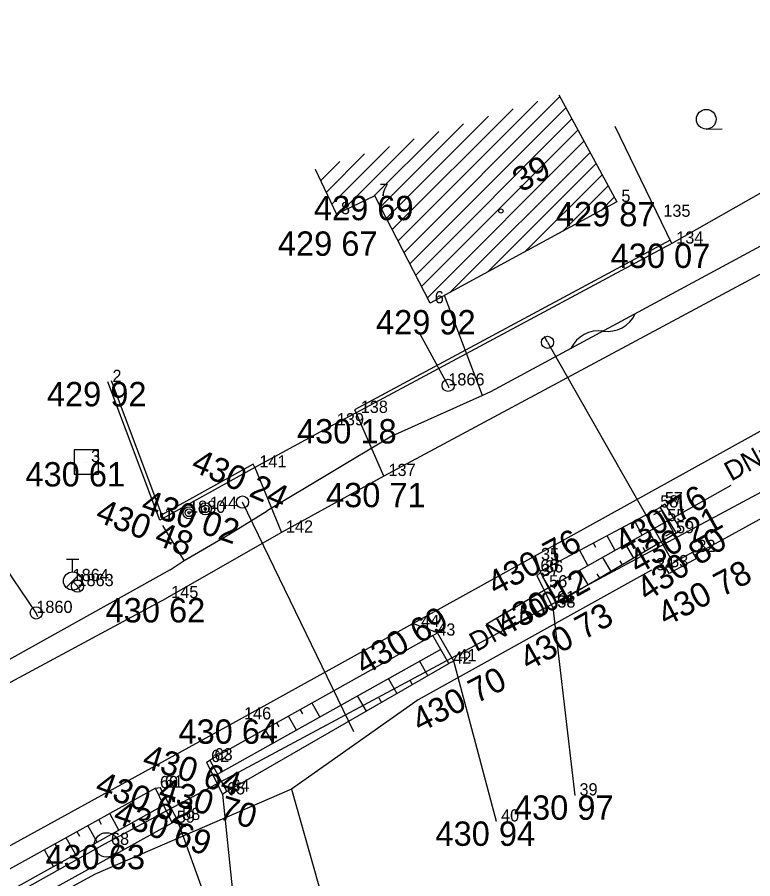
# Model space of a CAD drawing. Extents: x -559180 to -551373, y -1076947 to -1072071.
# Drawn here: x -554512.38 to -554482.19, y -1072790.85 to -1072755.49 of the extents above; entities that cross this region are included whole.
import ezdxf

# ---------------------------------------------------------------- set-up
doc = ezdxf.new("R2010")
doc.units = 0
for name, color, linetype in [('12_PLOTY', 7, 'Continuous'), ('13_PLOTY', 7, 'Continuous'), ('14_BUDOVY', 7, 'Continuous'), ('17_KOMUNIKACE', 7, 'Continuous'), ('18_POLOHOPIS', 7, 'Continuous'), ('1_VODA_ZN', 7, 'Continuous'), ('20_EL_ZN', 7, 'Continuous'), ('26_SRAFY', 7, 'Continuous'), ('27_HRANA_PATA', 7, 'Continuous'), ('2_VODOVOD', 7, 'Continuous'), ('30_SDEL_ZN', 7, 'Continuous'), ('32', 7, 'Continuous'), ('3_BODY', 7, 'Continuous'), ('40_KANAL_ZN', 7, 'Continuous'), ('45_ZN_KULTURY', 7, 'Continuous'), ('47_ZN_STAV_OBJ$', 7, 'Continuous'), ('49_POPIS_KANAL', 7, 'Continuous'), ('50_TEPLO_ZN', 7, 'Continuous'), ('54_C_POPISNA', 7, 'Continuous'), ('6_VYSKY', 7, 'Continuous'), ('kanal_stáv', 7, 'Continuous')]:
    doc.layers.add(name, color=color, linetype=linetype)

# ---------------------------------------------------------------- blocks, each defined once
blk = doc.blocks.new('POINT_DISPLAY')
blk.add_line((0, 0), (0, 0))
blk = doc.blocks.new('VYUST')
at = {"layer": '40_KANAL_ZN'}
for p, q in [((-0.35, 0.5), (0, 0.5)), ((0, 0.5), (0, -0.5)), ((0, 0), (3, 0.001)), ((-0.35, -0.5), (0, -0.5))]:
    blk.add_line(p, q, dxfattribs=at)
blk = doc.blocks.new('JS400')
at = {"layer": '49_POPIS_KANAL'}
blk.add_text('DN=400', height=0.8, rotation=0, dxfattribs=at).set_placement((0.698, -0.047))
blk = doc.blocks.new('SLB')
at = {"layer": '20_EL_ZN'}
for radius in [0.25, 0.158, 0.05]:
    blk.add_circle((0, 0), radius, dxfattribs=at)
blk = doc.blocks.new('SA')
at = {"layer": '50_TEPLO_ZN'}
blk.add_lwpolyline([(-0.5, -0.5), (0.5, -0.5), (0.5, 0.5), (-0.5, 0.5)], close=True, dxfattribs=at)
blk = doc.blocks.new('SAK')
at = {"layer": '40_KANAL_ZN'}
blk.add_circle((0, 0), 0.5, dxfattribs=at)
blk = doc.blocks.new('ZAHRAD')
at = {"layer": '45_ZN_KULTURY'}
blk.add_line((0, 0), (0.65, 0.003), dxfattribs=at)
blk.add_circle((0, 0.403), 0.403, dxfattribs=at)
blk = doc.blocks.new('BZ')
at = {"layer": '47_ZN_STAV_OBJ$'}
blk.add_circle((0, 0), 0.0875, dxfattribs=at)
blk = doc.blocks.new('SV')
at = {"layer": '1_VODA_ZN'}
blk.add_circle((0, 0), 0.25, dxfattribs=at)
blk = doc.blocks.new('HYP')
at = {"layer": '1_VODA_ZN'}
for p, q in [((-0.25, 0.9), (0.25, 0.9)), ((0, 0.375), (0, 0.9)), ((-0.265, -0.265), (0.265, 0.265))]:
    blk.add_line(p, q, dxfattribs=at)
blk.add_circle((0, 0), 0.375, dxfattribs=at)
blk = doc.blocks.new('SDEP')
at = {"layer": '30_SDEL_ZN'}
for centre, radius, start, end in [((0.75, -1.001), 1.251, 53.1529, 126.8469), ((2.25, 1), 1.25, 233.13, 306.8698)]:
    blk.add_arc(centre, radius, start, end, dxfattribs=at)

msp = doc.modelspace()

# ---------------------------------------------------------------- linework, layer by layer
at = {"layer": '12_PLOTY'}
for p, q in [((-554485.52, -1072764.78), (-554487.837, -1072759.972)), ((-554479.5, -1072761.35), (-554485.52, -1072764.78)), ((-554485.585, -1072764.644), (-554498.54, -1072771.597)), ((-554485.52, -1072764.78), (-554498.47, -1072771.73)), ((-554506.45, -1072775.914), (-554508.519, -1072770.407)), ((-554506.53, -1072776.13), (-554508.66, -1072770.46)), ((-554498.47, -1072771.73), (-554499.45, -1072772.24)), ((-554498.54, -1072771.597), (-554498.47, -1072771.73)), ((-554499.45, -1072772.24), (-554502.63, -1072773.97)), ((-554502.63, -1072773.97), (-554506.53, -1072776.13)), ((-554502.702, -1072773.838), (-554506.45, -1072775.914)), ((-554502.63, -1072773.97), (-554502.702, -1072773.838)), ((-554481.169, -1072775.692), (-554484.577, -1072777.571)), ((-554484.65, -1072777.44), (-554485.77, -1072778.06)), ((-554484.504, -1072777.702), (-554484.65, -1072777.44)), ((-554484.504, -1072777.702), (-554485.624, -1072778.322)), ((-554485.624, -1072778.322), (-554485.77, -1072778.06))]:
    msp.add_line(p, q, dxfattribs=at)
at = {"layer": '13_PLOTY'}
for p, q in [((-554474.76, -1072761.03), (-554492.96, -1072770.87)), ((-554493.289, -1072771.013), (-554497.01, -1072772.69)), ((-554492.96, -1072770.87), (-554493.289, -1072771.013)), ((-554497.01, -1072772.69), (-554502.13, -1072775.75)), ((-554503.698, -1072776.72), (-554502.13, -1072775.75)), ((-554505.531, -1072777.793), (-554503.698, -1072776.72)), ((-554506.11, -1072778.17), (-554505.531, -1072777.793)), ((-554506.11, -1072778.17), (-554518.83, -1072785.26)), ((-554486.35, -1072778.19), (-554495.93, -1072783.51)), ((-554495.93, -1072783.51), (-554501.13, -1072787.18)), ((-554501.13, -1072787.18), (-554509.18, -1072790.66)), ((-554509.18, -1072790.66), (-554521.26, -1072797.21))]:
    msp.add_line(p, q, dxfattribs=at)
at = {"layer": '14_BUDOVY'}
for p, q in [((-554490.156, -1072758.676), (-554487.77, -1072763.07)), ((-554500.158, -1072761.72), (-554499.28, -1072763.57)), ((-554497.7, -1072762.82), (-554499.28, -1072763.57)), ((-554495.43, -1072767.23), (-554497.7, -1072762.82)), ((-554487.77, -1072763.07), (-554495.43, -1072767.23))]:
    msp.add_line(p, q, dxfattribs=at)
at = {"layer": '17_KOMUNIKACE'}
for p, q in [((-554478.35, -1072764.14), (-554497.33, -1072774.32)), ((-554503.26, -1072784.31), (-554471.26, -1072766.59)), ((-554497.33, -1072774.32), (-554501.54, -1072776.64)), ((-554501.54, -1072776.64), (-554506.25, -1072779.33)), ((-554491.129, -1072777.593), (-554490.9, -1072778.28)), ((-554520.69, -1072787.1), (-554506.25, -1072779.33)), ((-554490.4, -1072779.72), (-554489.49, -1072787.43)), ((-554495.128, -1072780.754), (-554496.151, -1072780.373)), ((-554492.71, -1072788.5), (-554494.46, -1072781.92)), ((-554534.32, -1072801.37), (-554503.26, -1072784.31))]:
    msp.add_line(p, q, dxfattribs=at)
at = {"layer": '18_POLOHOPIS'}
for p, q in [((-554493.289, -1072771.013), (-554494.842, -1072766.911)), ((-554497.33, -1072774.32), (-554498.47, -1072771.73)), ((-554502.63, -1072773.97), (-554501.54, -1072776.64)), ((-554485.8, -1072775.47), (-554485.99, -1072775.61)), ((-554485.99, -1072775.61), (-554485.34, -1072776.67)), ((-554485.8, -1072775.47), (-554485.15, -1072776.53)), ((-554505.531, -1072777.793), (-554506.409, -1072776.349)), ((-554485.34, -1072776.67), (-554485.15, -1072776.53)), ((-554490.9, -1072778.28), (-554491.06, -1072778.42)), ((-554491.06, -1072778.42), (-554490.4, -1072779.72)), ((-554490.9, -1072778.28), (-554490.216, -1072779.626)), ((-554490.4, -1072779.72), (-554490.216, -1072779.626)), ((-554495.33, -1072780.87), (-554495.128, -1072780.754)), ((-554494.67, -1072782.02), (-554495.33, -1072780.87)), ((-554494.459, -1072781.92), (-554495.128, -1072780.754)), ((-554494.459, -1072781.92), (-554494.67, -1072782.02)), ((-554504.61, -1072786.06), (-554504.47, -1072785.99)), ((-554504.47, -1072785.99), (-554503.78, -1072787.27)), ((-554504.61, -1072786.06), (-554503.96, -1072787.39)), ((-554506.71, -1072787.13), (-554506.51, -1072787.11)), ((-554506.02, -1072788.55), (-554506.71, -1072787.13)), ((-554505.8, -1072788.44), (-554506.51, -1072787.11)), ((-554503.78, -1072787.27), (-554503.96, -1072787.39)), ((-554503.96, -1072787.39), (-554503.55, -1072791.36)), ((-554501.13, -1072787.18), (-554497.48, -1072799.97)), ((-554505.8, -1072788.44), (-554506.02, -1072788.55)), ((-554504.45, -1072792.21), (-554505.8, -1072788.44))]:
    msp.add_line(p, q, dxfattribs=at)
at = {"layer": '26_SRAFY'}
for p, q in [((-554486.725, -1072776.745), (-554487.034, -1072776.168)), ((-554487.842, -1072777.372), (-554488.163, -1072776.772)), ((-554487.504, -1072776.646), (-554487.598, -1072776.47)), ((-554486.464, -1072776.598), (-554486.145, -1072777.142)), ((-554488.63, -1072777.257), (-554488.728, -1072777.073)), ((-554487.412, -1072777.13), (-554487.082, -1072777.692)), ((-554488.96, -1072777.998), (-554489.292, -1072777.375)), ((-554486.711, -1072777.251), (-554486.613, -1072777.417)), ((-554488.36, -1072777.661), (-554488.019, -1072778.242)), ((-554487.651, -1072777.796), (-554487.55, -1072777.967)), ((-554489.308, -1072778.193), (-554488.956, -1072778.792)), ((-554488.591, -1072778.34), (-554488.487, -1072778.517)), ((-554495.874, -1072781.926), (-554495.533, -1072782.517)), ((-554497.149, -1072782.638), (-554496.798, -1072783.246)), ((-554496.269, -1072782.702), (-554496.166, -1072782.882)), ((-554498.424, -1072783.349), (-554498.063, -1072783.975)), ((-554497.537, -1072783.426), (-554497.431, -1072783.611)), ((-554499.962, -1072784.208), (-554500.279, -1072783.642)), ((-554500.926, -1072784.747), (-554501.242, -1072784.182)), ((-554500.666, -1072784.082), (-554500.761, -1072783.912)), ((-554501.629, -1072784.621), (-554501.724, -1072784.452)), ((-554501.89, -1072785.285), (-554502.205, -1072784.721)), ((-554508.92, -1072788.626), (-554509.034, -1072788.422)), ((-554508.208, -1072788.855), (-554508.587, -1072788.173)), ((-554509.102, -1072789.352), (-554509.481, -1072788.67)), ((-554509.995, -1072789.848), (-554510.374, -1072789.167)), ((-554509.813, -1072789.123), (-554509.927, -1072788.918)), ((-554510.707, -1072789.619), (-554510.82, -1072789.415)), ((-554510.888, -1072790.345), (-554511.267, -1072789.663))]:
    msp.add_line(p, q, dxfattribs=at)
at = {"layer": '27_HRANA_PATA'}
for p, q in [((-554485.99, -1072775.61), (-554490.913, -1072778.242)), ((-554485.7, -1072776.17), (-554490.55, -1072778.89)), ((-554485.34, -1072776.67), (-554490.253, -1072779.553)), ((-554495.33, -1072780.87), (-554504.47, -1072785.99)), ((-554504.165, -1072786.556), (-554495.003, -1072781.439)), ((-554503.78, -1072787.27), (-554494.67, -1072782.02)), ((-554506.71, -1072787.13), (-554528.28, -1072799.12)), ((-554506.369, -1072787.832), (-554527.901, -1072799.805)), ((-554527.55, -1072800.44), (-554506.02, -1072788.55))]:
    msp.add_line(p, q, dxfattribs=at)
at = {"layer": '2_VODOVOD'}
for p, q in [((-554494.69, -1072770.6), (-554495.85, -1072768.5)), ((-554490.617, -1072768.832), (-554490.743, -1072768.598)), ((-554490.617, -1072768.832), (-554485.584, -1072777.671)), ((-554494.66, -1072770.71), (-554494.69, -1072770.6)), ((-554511.6, -1072779.94), (-554517.24, -1072771.72)), ((-554498.56, -1072784.818), (-554503.135, -1072775.39)), ((-554509.91, -1072778.84), (-554510.11, -1072778.63)), ((-554509.78, -1072779.06), (-554509.91, -1072778.84)), ((-554511.53, -1072780.1), (-554511.6, -1072779.94))]:
    msp.add_line(p, q, dxfattribs=at)
at = {"layer": '32'}
for p, q in [((-554496.506, -1072765.139), (-554490.116, -1072758.749)), ((-554496.746, -1072764.672), (-554491.01, -1072758.936)), ((-554496.987, -1072764.206), (-554492.026, -1072759.245)), ((-554496.266, -1072765.606), (-554489.867, -1072759.208)), ((-554497.227, -1072763.739), (-554493.043, -1072759.555)), ((-554496.026, -1072766.073), (-554489.619, -1072759.666)), ((-554497.743, -1072762.84), (-554495.076, -1072760.173)), ((-554497.467, -1072763.272), (-554494.059, -1072759.864)), ((-554495.785, -1072766.54), (-554489.37, -1072760.124)), ((-554499.089, -1072763.479), (-554496.092, -1072760.483)), ((-554499.475, -1072763.159), (-554497.109, -1072760.792)), ((-554495.545, -1072767.007), (-554489.121, -1072760.582)), ((-554499.703, -1072762.679), (-554498.125, -1072761.101)), ((-554494.623, -1072766.792), (-554488.872, -1072761.041)), ((-554499.93, -1072762.2), (-554499.142, -1072761.411)), ((-554493.076, -1072765.951), (-554488.623, -1072761.499)), ((-554491.528, -1072765.111), (-554488.374, -1072761.957)), ((-554489.981, -1072764.271), (-554488.125, -1072762.415)), ((-554488.433, -1072763.43), (-554487.877, -1072762.874))]:
    msp.add_line(p, q, dxfattribs=at)
at = {"layer": 'kanal_stáv'}
msp.add_lwpolyline([(-554211.63, -1072637.36), (-554252.71, -1072643.96), (-554272.41, -1072652.99), (-554296.03, -1072664.39), (-554307.43, -1072677), (-554325.75, -1072687.76), (-554359.23, -1072706.8), (-554394.89, -1072727.06), (-554464.39, -1072765.62), (-554508.8, -1072789.43), (-554533.01, -1072802.97), (-554568.24, -1072822.24), (-554587.98, -1072832.41), (-554601.02, -1072839.21), (-554624.92, -1072852.09), (-554662.69, -1072873.08), (-554684.61, -1072885), (-554705.04, -1072896.44), (-554749.99, -1072921.56), (-554804.76, -1072951.95)], dxfattribs=at)

# ---------------------------------------------------------------- block references
at = {"layer": '18_POLOHOPIS'}
msp.add_blockref('POINT_DISPLAY', (-554495.33, -1072780.87), dxfattribs=at)
at = {"layer": '1_VODA_ZN'}
for name, p in [('POINT_DISPLAY', (-554497.7, -1072762.82)), ('POINT_DISPLAY', (-554487.77, -1072763.07)), ('POINT_DISPLAY', (-554499.28, -1072763.57)), ('POINT_DISPLAY', (-554486.05, -1072763.68)), ('POINT_DISPLAY', (-554485.52, -1072764.78)), ('POINT_DISPLAY', (-554495.43, -1072767.23)), ('SV', (-554490.617, -1072768.832)), ('SV', (-554494.69, -1072770.6)), ('POINT_DISPLAY', (-554508.66, -1072770.46)), ('POINT_DISPLAY', (-554494.69, -1072770.6)), ('POINT_DISPLAY', (-554498.47, -1072771.73)), ('POINT_DISPLAY', (-554499.45, -1072772.24)), ('POINT_DISPLAY', (-554509.54, -1072773.75)), ('POINT_DISPLAY', (-554502.63, -1072773.97)), ('POINT_DISPLAY', (-554497.33, -1072774.32)), ('SV', (-554503.135, -1072775.39)), ('POINT_DISPLAY', (-554504.66, -1072775.67)), ('POINT_DISPLAY', (-554485.99, -1072775.61)), ('POINT_DISPLAY', (-554485.8, -1072775.47)), ('POINT_DISPLAY', (-554505.33, -1072775.83)), ('POINT_DISPLAY', (-554506.53, -1072776.13)), ('POINT_DISPLAY', (-554485.7, -1072776.17)), ('POINT_DISPLAY', (-554501.54, -1072776.64)), ('POINT_DISPLAY', (-554485.34, -1072776.67)), ('POINT_DISPLAY', (-554484.65, -1072777.44)), ('HYP', (-554510.11, -1072778.63)), ('POINT_DISPLAY', (-554491.07, -1072777.77)), ('POINT_DISPLAY', (-554486.35, -1072778.19)), ('POINT_DISPLAY', (-554485.77, -1072778.06)), ('POINT_DISPLAY', (-554491.06, -1072778.42)), ('POINT_DISPLAY', (-554490.91, -1072778.24)), ('POINT_DISPLAY', (-554490.9, -1072778.28)), ('SV', (-554509.91, -1072778.84)), ('POINT_DISPLAY', (-554510.11, -1072778.63)), ('POINT_DISPLAY', (-554509.91, -1072778.84)), ('POINT_DISPLAY', (-554490.55, -1072778.89)), ('POINT_DISPLAY', (-554506.25, -1072779.33)), ('POINT_DISPLAY', (-554490.23, -1072779.54)), ('SV', (-554511.6, -1072779.94)), ('POINT_DISPLAY', (-554511.6, -1072779.94)), ('POINT_DISPLAY', (-554490.4, -1072779.72)), ('POINT_DISPLAY', (-554495.99, -1072780.52)), ('POINT_DISPLAY', (-554495.33, -1072780.87)), ('POINT_DISPLAY', (-554494.67, -1072782.02)), ('POINT_DISPLAY', (-554494.46, -1072781.92)), ('POINT_DISPLAY', (-554503.26, -1072784.31)), ('POINT_DISPLAY', (-554504.47, -1072785.99)), ('POINT_DISPLAY', (-554504.61, -1072786.06)), ('POINT_DISPLAY', (-554506.71, -1072787.13)), ('POINT_DISPLAY', (-554506.51, -1072787.11)), ('POINT_DISPLAY', (-554503.96, -1072787.39)), ('POINT_DISPLAY', (-554503.78, -1072787.27)), ('POINT_DISPLAY', (-554489.49, -1072787.43)), ('POINT_DISPLAY', (-554505.8, -1072788.44)), ('POINT_DISPLAY', (-554506.02, -1072788.55)), ('POINT_DISPLAY', (-554492.71, -1072788.5)), ('POINT_DISPLAY', (-554508.72, -1072789.46))]:
    msp.add_blockref(name, p, dxfattribs=at)
at = {"layer": '20_EL_ZN'}
for p in [(-554505.33, -1072775.83), (-554504.66, -1072775.67)]:
    msp.add_blockref('SLB', p, dxfattribs=at)
at = {"layer": '30_SDEL_ZN', "xscale": 1.0000013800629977, "yscale": 1.0000013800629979, "rotation": 28.398335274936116}
msp.add_blockref('SDEP', (-554489.656, -1072769.084), dxfattribs=at)
at = {"layer": '32'}
msp.add_blockref('POINT_DISPLAY', (-554500.158, -1072761.72), dxfattribs=at)
at = {"layer": '40_KANAL_ZN'}
for p, xscale, yscale, rotation in [((-554485.7, -1072776.17), 0.9999998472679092, 0.9999998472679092, 29.325125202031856), ((-554490.55, -1072778.89), 0.9999995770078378, 0.9999995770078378, -149.42435434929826)]:
    msp.add_blockref('VYUST', p, dxfattribs=dict(at, xscale=xscale, yscale=yscale, rotation=rotation))
msp.add_blockref('SAK', (-554508.72, -1072789.46), dxfattribs=at)
at = {"layer": '45_ZN_KULTURY'}
msp.add_blockref('ZAHRAD', (-554484.102, -1072760.078), dxfattribs=at)
at = {"layer": '47_ZN_STAV_OBJ$'}
msp.add_blockref('BZ', (-554492.529, -1072763.441), dxfattribs=at)
at = {"layer": '49_POPIS_KANAL', "xscale": 1.0000015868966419, "yscale": 1.000001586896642, "rotation": 28.659796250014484}
for p in [(-554483.713, -1072774.845), (-554494.176, -1072781.851)]:
    msp.add_blockref('JS400', p, dxfattribs=at)
at = {"layer": '50_TEPLO_ZN'}
msp.add_blockref('SA', (-554509.54, -1072773.75), dxfattribs=at)

# ---------------------------------------------------------------- texts
at = {"layer": '3_BODY'}
for s, p in [(' 7', (-554497.7, -1072762.82)), (' 5', (-554487.77, -1072763.07)), (' 8', (-554499.28, -1072763.57)), (' 135', (-554486.05, -1072763.68)), (' 134', (-554485.52, -1072764.78)), (' 6', (-554495.43, -1072767.23)), (' 2', (-554508.66, -1072770.46)), ('1866', (-554494.69, -1072770.6)), (' 138', (-554498.47, -1072771.73)), (' 139', (-554499.45, -1072772.24)), (' 3', (-554509.54, -1072773.75)), (' 141', (-554502.63, -1072773.97)), (' 137', (-554497.33, -1072774.32)), ('57', (-554485.8, -1072775.47)), ('1880', (-554505.33, -1072775.83)), (' 144', (-554504.66, -1072775.67)), ('58', (-554485.99, -1072775.61)), (' 1', (-554506.53, -1072776.13)), ('55', (-554485.7, -1072776.17)), (' 142', (-554501.54, -1072776.64)), ('59', (-554485.34, -1072776.67)), (' 32', (-554484.65, -1072777.44)), (' 35', (-554491.07, -1072777.77)), ('60', (-554490.91, -1072778.24)), (' 36', (-554490.9, -1072778.28)), (' 34', (-554486.35, -1072778.19)), (' 33', (-554485.77, -1072778.06)), ('1864', (-554510.11, -1072778.63)), (' 37', (-554491.06, -1072778.42)), ('1863', (-554509.91, -1072778.84)), ('56', (-554490.55, -1072778.89)), (' 145', (-554506.25, -1072779.33)), ('61', (-554490.23, -1072779.54)), (' 38', (-554490.4, -1072779.72)), ('1860', (-554511.6, -1072779.94)), (' 44', (-554495.99, -1072780.52)), (' 43', (-554495.33, -1072780.87)), (' 42', (-554494.67, -1072782.02)), (' 41', (-554494.46, -1072781.92)), (' 146', (-554503.26, -1072784.31)), (' 62', (-554504.61, -1072786.06)), (' 63', (-554504.47, -1072785.99)), (' 60', (-554506.71, -1072787.13)), (' 61', (-554506.51, -1072787.11)), (' 65', (-554503.96, -1072787.39)), (' 64', (-554503.78, -1072787.27)), (' 39', (-554489.49, -1072787.43)), (' 59', (-554506.02, -1072788.55)), (' 58', (-554505.8, -1072788.44)), (' 40', (-554492.71, -1072788.5)), (' 68', (-554508.72, -1072789.46))]:
    msp.add_text(s, height=0.5, dxfattribs=at).set_placement(p)
at = {"layer": '54_C_POPISNA'}
msp.add_text('39', height=1, rotation=28.5055, dxfattribs=at).set_placement((-554491.704, -1072762.694))
at = {"layer": '6_VYSKY'}
for s, p in [('429 69', (-554500.205, -1072763.82)), ('429 87', (-554490.275, -1072764.07)), ('429 67', (-554501.683, -1072765.281)), ('430 07', (-554488.025, -1072765.78)), ('429 92', (-554497.656, -1072768.509)), ('429 92', (-554511.165, -1072771.46)), ('430 18', (-554500.899, -1072772.984)), ('430 61', (-554512.045, -1072774.75)), ('430 71', (-554499.708, -1072775.6)), ('430 62', (-554508.755, -1072780.33)), ('430 64', (-554505.765, -1072785.31)), ('430 97', (-554491.995, -1072788.43)), ('430 94', (-554495.215, -1072789.5)), ('430 63', (-554511.225, -1072790.46))]:
    msp.add_text(s, height=1, dxfattribs=at).set_placement(p)
for s, rotation, p in [('430 24', 336.2785, (-554505.3, -1072774.081)), ('430 76', 30.3572, (-554487.481, -1072777.561)), ('430 02', 341.0276, (-554507.354, -1072775.802)), ('430 48', 338.5994, (-554509.227, -1072776.147)), ('430 21', 29.1742, (-554486.911, -1072778.376)), ('430 80', 34.8055, (-554486.518, -1072779.502)), ('430 76', 28.3422, (-554492.74, -1072779.257)), ('430 78', 27.7599, (-554485.759, -1072780.51)), ('430 12', 28.8407, (-554492.372, -1072780.917)), ('430 73', 29.2899, (-554491.397, -1072782.34)), ('430 69', 30.0147, (-554498.14, -1072782.531)), ('430 70', 27.2321, (-554495.848, -1072784.865)), ('430 64', 342.5206, (-554507.299, -1072786.262)), ('430 62', 339.7092, (-554509.243, -1072787.343)), ('430 70', 342.8591, (-554506.649, -1072787.608)), ('430 69', 340.1128, (-554508.496, -1072788.528))]:
    msp.add_text(s, height=1, rotation=rotation, dxfattribs=at).set_placement(p)

doc.saveas('drawing.dxf')
